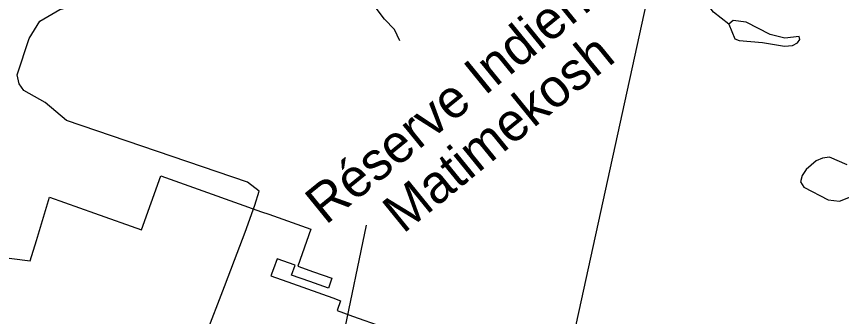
# Model space of a CAD drawing. Extents: x 347059 to 352153, y 6073752 to 6078601.
# Drawn here: x 350870.3 to 351007.8, y 6077309.2 to 6077359.2 of the extents above; entities that cross this region are included whole.
import ezdxf

# ---------------------------------------------------------------- set-up
doc = ezdxf.new("R2010")
doc.units = 0
doc.layers.add('Level 63', color=7, linetype='Continuous')

msp = doc.modelspace()

# ---------------------------------------------------------------- linework, layer by layer
at = {"layer": 'Level 63'}
for p, q in [((350908.41, 6077323.23), (350910.06, 6077327.75)), ((350922.99, 6077297.27), (350928.63, 6077324.4)), ((350906.64, 6077318.54), (350908.41, 6077323.23)), ((350905.01, 6077314.19), (350906.64, 6077318.54)), ((350901.2, 6077304.44), (350905.01, 6077314.19))]:
    msp.add_line(p, q, dxfattribs=at)
for points in [[(350911.71, 6077470.54), (350834.23, 6077487.49), (350786.09, 6077267.36), (350947.06, 6077232.16), (350995.2, 6077452.28), (350934.01, 6077465.67)], [(350934.21, 6077355.11), (350933.31, 6077357), (350931.66, 6077358.71), (350930.29, 6077360.56), (350929.78, 6077362.26), (350927.94, 6077364.63), (350925.92, 6077366.7), (350922.85, 6077369.08), (350920.84, 6077371.88), (350920.44, 6077374.16), (350919.11, 6077379.19), (350918.27, 6077380.79), (350917.88, 6077380.98), (350917.65, 6077381.69)], [(350989.03, 6077357.92), (350986.51, 6077359.92), (350984.29, 6077362.88), (350981.17, 6077368.13), (350980.84, 6077369.17), (350980.85, 6077369.99)], [(350910.06, 6077327.75), (350910.76, 6077330.07), (350908.81, 6077331.54), (350878.63, 6077341.85), (350875.09, 6077344.84), (350871.52, 6077346.83), (350870.79, 6077347.97), (350870.43, 6077349.47), (350872.42, 6077355.54), (350874.23, 6077358.41), (350877.52, 6077360.32), (350882.13, 6077361.56), (350887.94, 6077362.2)], [(350989.79, 6077358.51), (350989.03, 6077357.92), (350990.05, 6077355.47), (350990.78, 6077355.16), (350994.65, 6077354.85), (350998.35, 6077354.26), (350999.68, 6077354.32), (351000.51, 6077354.81), (351000.9, 6077355.35), (351000.78, 6077355.82), (350998.38, 6077355.57), (350995.96, 6077356.19), (350991.94, 6077358.24), (350989.79, 6077358.51)], [(351008.75, 6077334.45), (351005.82, 6077335.73), (351004.66, 6077335.55), (351003.61, 6077335.14), (351001.93, 6077333.67), (351001.25, 6077332.66), (351000.99, 6077331.65), (351001.52, 6077330.76), (351005.62, 6077328.61), (351007.5, 6077328.38), (351009.89, 6077329.35)], [(350891.18, 6077323.6), (350894.38, 6077332.61)], [(350894.38, 6077332.61), (350902.17, 6077329.84)], [(350902.17, 6077329.84), (350911.17, 6077326.64)], [(350873.64, 6077321.87), (350875.84, 6077329.05)], [(350875.84, 6077329.05), (350883.3, 6077326.4)], [(350883.3, 6077326.4), (350891.18, 6077323.6)], [(350911.17, 6077326.64), (350912.37, 6077326.21)], [(350912.37, 6077326.21), (350919.4, 6077323.71)], [(350919.4, 6077323.71), (350917.21, 6077317.56)], [(350838.87, 6077322.75), (350872.58, 6077318.43)], [(350872.58, 6077318.43), (350873.64, 6077321.87)], [(350913.74, 6077318.8), (350913.15, 6077317.15)], [(350916.77, 6077317.72), (350913.74, 6077318.8)], [(350913.15, 6077317.15), (350912.72, 6077315.94)], [(350916.18, 6077316.07), (350916.77, 6077317.72)], [(350917.21, 6077317.56), (350919.8, 6077316.64)], [(350912.72, 6077315.94), (350916.33, 6077314.66)], [(350919.21, 6077314.99), (350916.18, 6077316.07)], [(350919.8, 6077316.64), (350922.88, 6077315.54)], [(350922.88, 6077315.54), (350922.3, 6077313.89)], [(350916.33, 6077314.66), (350923.07, 6077312.27)], [(350922.3, 6077313.89), (350919.21, 6077314.99)], [(350923.07, 6077312.27), (350924.35, 6077311.81)], [(350924.35, 6077311.81), (350923.76, 6077310.16)], [(350923.76, 6077310.16), (350926.32, 6077309.25)], [(350926.32, 6077309.25), (350931.37, 6077307.46)]]:
    msp.add_lwpolyline(points, dxfattribs=at)

# ---------------------------------------------------------------- texts
for s, height, p in [('Réserve Indienne', 6.3808, (350921.85, 6077324.33)), ('Matimekosh', 6.381, (350934.76, 6077322.87))]:
    msp.add_text(s, height=height, rotation=39.1198, dxfattribs=at).set_placement(p)

doc.saveas('drawing.dxf')
